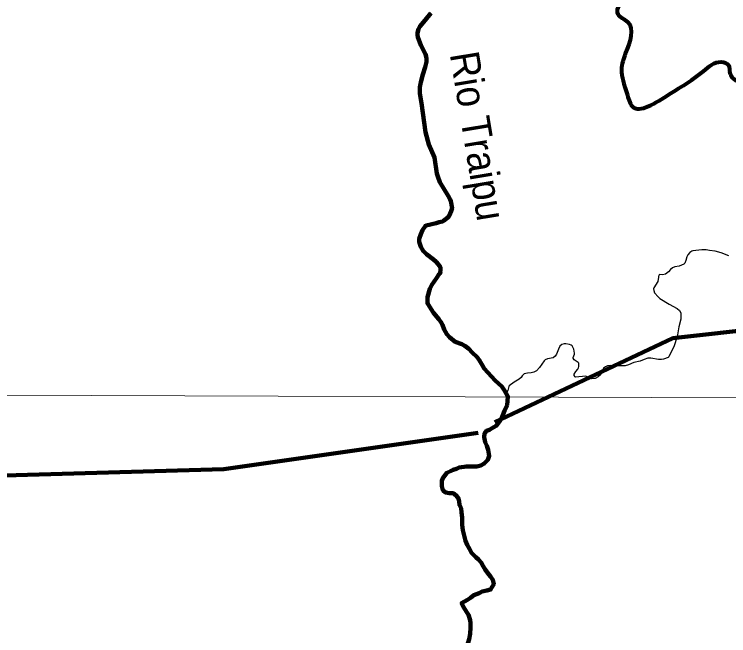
# Model space of a CAD drawing. Extents: x 553962 to 842807, y 8883888 to 9032388.
# Drawn here: x 729677 to 741938, y 8945147 to 8955816 of the extents above; entities that cross this region are included whole.
import ezdxf
from ezdxf.enums import TextEntityAlignment as Align

# ---------------------------------------------------------------- set-up
doc = ezdxf.new("R2010")
doc.units = 0
doc.header["$LTSCALE"] = 200
for name, color, linetype, lineweight in [('1', 7, 'Continuous', 13), ('24', 7, 'Continuous', 25), ('50', 7, 'Continuous', 80), ('9', 7, 'Continuous', 90)]:
    doc.layers.add(name, color=color, linetype=linetype, lineweight=lineweight)
doc.layers.add('49', color=7, linetype='Continuous')

msp = doc.modelspace()

# ---------------------------------------------------------------- linework, layer by layer
at = {"layer": '1'}
msp.add_line((565315.3, 8949866.8), (791497.7, 8949052.2), dxfattribs=at)
at = {"layer": '24', "lineweight": 53}
for points in [[(736827.8, 8955836.5), (736730.5, 8955715.1), (736637.4, 8955606.6), (736612.6, 8955559.5), (736596.5, 8955498.8), (736596.9, 8955463.3), (736605.3, 8955420.7), (736653.1, 8955287.4), (736736, 8955131.5), (736748.2, 8955088.4), (736752.7, 8955048.8), (736749.8, 8954998.5), (736728.6, 8954905.6), (736687.7, 8954781.3), (736654.8, 8954650.4), (736639.8, 8954565.4), (736637.1, 8954522.9), (736639.7, 8954453.6), (736667, 8954290.4), (736732, 8953793.5), (736792.6, 8953579), (736888.8, 8953358.6), (736931.7, 8953081.8), (736945.3, 8953031.5), (736983.1, 8952931.3), (737123.4, 8952701.6), (737158.8, 8952633.3), (737167.3, 8952606.4), (737189.8, 8952488.2), (737175.2, 8952437.1), (737140.2, 8952353), (737118.4, 8952326.4), (737043.7, 8952268.4), (737024.6, 8952259.4), (736968.5, 8952246.4), (736915.8, 8952227.5), (736746.2, 8952191.8), (736734.2, 8952186), (736680.5, 8952109.1), (736652.4, 8952042.2), (736628, 8951962.5), (736626.1, 8951909.8), (736629.1, 8951890.4), (736652.2, 8951824.1), (736693.8, 8951753.5), (736751.8, 8951695.4), (736872.7, 8951604.6), (736918.3, 8951565.6), (736953.6, 8951528.3), (736987.1, 8951480.3), (736992.2, 8951466.2), (736991.6, 8951401.6)], [(736991.6, 8951401.6), (736977.6, 8951361.6), (736962.6, 8951350.4), (736923.5, 8951285.3), (736844.9, 8951173.2), (736806.8, 8951104.1), (736767.2, 8950959.9), (736766.7, 8950864.6), (736773.5, 8950843), (736873.1, 8950687.5), (736964, 8950582.3), (737005.9, 8950527.2), (737027.5, 8950484.6), (737056.7, 8950403.1), (737100.5, 8950322.1), (737144.6, 8950272.8), (737242.5, 8950194.6), (737359.4, 8950150.4), (737410.4, 8950121.1), (737478.1, 8950069.7), (737536.8, 8950007.6), (737622.1, 8949926.5), (737662.5, 8949873.3), (737710.3, 8949784.5), (737742.4, 8949737.3), (737932.5, 8949531.3), (738045.7, 8949425), (738090.7, 8949356.8), (738148, 8949255.8), (738136, 8949103.5)], [(738136, 8949103.5), (738089.6, 8949007), (738048.2, 8948905.4), (738017.2, 8948839.4), (737945.4, 8948748.2), (737869, 8948701.7), (737833, 8948682.7), (737782, 8948662.6), (737747, 8948620.9), (737740.6, 8948556), (737760.3, 8948469.2), (737785.4, 8948408), (737810.3, 8948336.6), (737829.9, 8948234.6), (737804, 8948168.5), (737742.6, 8948102.7), (737681.3, 8948067.4), (737615.1, 8948052.6), (737564.2, 8948052.9), (737508.3, 8948053.2), (737437.1, 8948053.7), (737314.9, 8948034), (737269, 8948014), (737207.8, 8947994), (737161.9, 8947973.9), (737100.6, 8947943.7), (737033.9, 8947852.4), (737013.2, 8947806.7), (737012.6, 8947715.1), (737032.5, 8947648.7), (737078, 8947607.7), (737144, 8947592), (737210.1, 8947591.6), (737260.7, 8947555.7), (737301, 8947504.5), (737310.8, 8947453.5), (737315.5, 8947392.4), (737345.6, 8947336.2), (737350.2, 8947264.9), (737364.9, 8947178.2), (737364.5, 8947122.2), (737364, 8947050.9), (737373.5, 8946959.2), (737403.3, 8946847), (737423.1, 8946775.6), (737448.1, 8946709.2), (737488.3, 8946637.7), (737523.4, 8946571.2), (737599.2, 8946494.4), (737644.7, 8946453.4), (737690.1, 8946402.2), (737725.3, 8946340.8), (737760.5, 8946284.6), (737805.8, 8946223.2), (737851.2, 8946161.8), (737891.5, 8946105.6), (737906, 8946034), (737906, 8946034)], [(737906, 8946034), (737850.6, 8945938.3), (737784.3, 8945923.5), (737707.9, 8945903.6), (737656.9, 8945878.4), (737565.1, 8945843.3), (737508.8, 8945797.8), (737457.7, 8945762.5), (737354.3, 8945707.2), (737354.3, 8945707.2), (737354.5, 8945706.8)], [(737354.5, 8945706.8), (737394.5, 8945630.5), (737439.8, 8945559), (737475, 8945507.8), (737499.8, 8945416), (737504.6, 8945365.1), (737504, 8945288.7), (737498.2, 8945176.7), (737482.3, 8945090.2), (737466.6, 8945029.2), (737445.8, 8944963.1), (737430.2, 8944902.1), (737414.4, 8944830.9), (737408.9, 8944774.9), (737372.8, 8944698.8), (737342, 8944653.1), (737311, 8944587.1), (737305.5, 8944531.1), (737295.3, 8944521), (737294.5, 8944512.4)]]:
    msp.add_lwpolyline(points, dxfattribs=at)
at = {"layer": '24'}
for points in [[(741938.6, 8951667.3), (741808.5, 8951720.2), (741704.5, 8951751), (741611.1, 8951758.6), (741553.7, 8951769.6), (741475.3, 8951774.6), (741320.3, 8951752.9), (741303.4, 8951747.1), (741273, 8951726.1), (741237.6, 8951687.6), (741218.7, 8951651.1), (741204.4, 8951588), (741183, 8951543), (741167.8, 8951524.4)], [(741167.8, 8951524.4), (741089.3, 8951489), (741089.3, 8951489), (741016, 8951482.8), (740973, 8951465.6), (740940.3, 8951435.8), (740904, 8951394.2), (740853, 8951356.3), (740802.3, 8951342.2), (740743.8, 8951348.2)], [(740740.6, 8951344), (740732.7, 8951300.9), (740723.5, 8951227.5), (740653.5, 8951120.8), (740649.5, 8951099.8), (740653.7, 8951072.3), (740666.3, 8951035.6), (740724.8, 8950967.6), (740759, 8950935.8), (740915.7, 8950837.9), (741054.4, 8950764.3), (741094.9, 8950728.4), (741114.1, 8950689.2), (741117.5, 8950649.2), (741115.4, 8950581.4), (741081.2, 8950451.3), (741060.2, 8950314.6), (741048.6, 8950264.3), (741001.4, 8950124.1), (740907.9, 8949933.5), (740897.7, 8949920.9), (740820.4, 8949892.3), (740784.7, 8949888.2), (740735.3, 8949891.9), (740602.9, 8949913.7), (740548.3, 8949910.1), (740486.8, 8949891.4), (740420.3, 8949858.4), (740310.4, 8949835.8), (740220.6, 8949798.5), (740162.9, 8949782.6), (740084.8, 8949779.1), (739999.7, 8949781.3), (739910, 8949788.8), (739859.3, 8949781.2), (739821.4, 8949761.7), (739790.7, 8949737.8), (739761.1, 8949678), (739743.2, 8949632.1), (739700.3, 8949594.3), (739658.9, 8949566.6), (739643.6, 8949560.7), (739587.5, 8949559.2), (739486.2, 8949601.8), (739309.6, 8949588.5), (739303.3, 8949591.9), (739288.7, 8949612.8), (739288.5, 8949639.8), (739315.2, 8949685), (739348.8, 8949722.2), (739360.7, 8949743.3), (739366.1, 8949769.7), (739363.8, 8949828.5), (739356.3, 8949838.8), (739288.5, 8949881.8), (739271.4, 8949910.5), (739271.3, 8949924.3), (739290.9, 8949980.8), (739292.3, 8949997.4), (739277.5, 8950068.8), (739251.5, 8950120.9), (739232.9, 8950137.4), (739203.2, 8950149.1), (739145.7, 8950160.4), (739116.4, 8950158.3), (739073.6, 8950144.2), (739042.1, 8950115.9), (739014.9, 8950065.3), (738985.1, 8949983.4), (738962.1, 8949945.3), (738924.2, 8949917.2), (738826.7, 8949901.6), (738788.2, 8949885.5), (738771.3, 8949866.9), (738692.4, 8949750.2), (738639.2, 8949694.6), (738595.7, 8949672.3)], [(738595.7, 8949672.3), (738595.7, 8949672.3), (738548.7, 8949658), (738482.6, 8949654.4), (738430.5, 8949643.6), (738394, 8949611.5), (738374.2, 8949580.1), (738342.5, 8949551.8), (738256.8, 8949502.2), (738171.1, 8949436.8), (738163.5, 8949423.3), (738147.7, 8949359.1), (738121.4, 8949302.9)]]:
    msp.add_lwpolyline(points, dxfattribs=at)
at = {"layer": '50'}
msp.add_spline([(741549.8, 8960132), (741485.3, 8959694.7), (741441.1, 8959272.2), (741193.4, 8958941.2), (741009.2, 8958067.8), (740819.7, 8957643.6), (740705.7, 8957238.1), (740538.9, 8956940.9), (740294.7, 8956773.1), (740174.7, 8956551.4), (740299.9, 8956313.8), (740103.6, 8956042.8), (740033.7, 8955820), (740201.2, 8955688.5), (740169.7, 8955153.4), (740098.4, 8954869.3), (740189.9, 8954459), (740280.3, 8954237.5), (740916.3, 8954442), (741506.2, 8954841.5), (741810.3, 8954997.7), (741934.5, 8954943.8), (741961.4, 8954795.2), (742139, 8954663.5), (742427.5, 8954794.5), (742591.6, 8954734.5), (742898.1, 8954768.2), (743094.4, 8954809.5), (743119.5, 8954808.9)], degree=3, dxfattribs=at)
at = {"layer": '9'}
for points in [[(717295.3, 8959630.3), (717636.9, 8956393.6), (717537.2, 8955887), (718376.1, 8955487), (718808.6, 8955185.8), (719472.1, 8954177.6), (719984.6, 8952814.2), (721077.3, 8952390.4), (721486.8, 8951456.6), (721666.8, 8950799.8), (721718.4, 8950547.1), (727920.4, 8947850.3), (733274.5, 8948007.9), (737635.8, 8948628.8)], [(737921.5, 8948812.5), (740981.3, 8950253.8), (750519.5, 8951321.2), (750521.5, 8957798.6)], [(736827.8, 8955836.5), (736730.5, 8955715.1), (736637.4, 8955606.6), (736612.6, 8955559.5), (736596.5, 8955498.8), (736596.9, 8955463.3), (736605.3, 8955420.7), (736653.1, 8955287.4), (736736, 8955131.5), (736748.2, 8955088.4), (736752.7, 8955048.8), (736749.8, 8954998.5), (736728.6, 8954905.6), (736687.7, 8954781.3), (736654.8, 8954650.4), (736639.8, 8954565.4), (736637.1, 8954522.9), (736639.7, 8954453.6), (736667, 8954290.4), (736732, 8953793.5), (736792.6, 8953579), (736888.8, 8953358.6), (736931.7, 8953081.8), (736945.3, 8953031.5), (736983.1, 8952931.3), (737123.4, 8952701.6), (737158.8, 8952633.3), (737167.3, 8952606.4), (737189.8, 8952488.2), (737175.2, 8952437.1), (737140.2, 8952353), (737118.4, 8952326.4), (737043.7, 8952268.4), (737024.6, 8952259.4), (736968.5, 8952246.4), (736915.8, 8952227.5), (736746.2, 8952191.8), (736734.2, 8952186), (736680.5, 8952109.1), (736652.4, 8952042.2), (736628, 8951962.5), (736626.1, 8951909.8), (736629.1, 8951890.4), (736652.2, 8951824.1), (736693.8, 8951753.5), (736751.8, 8951695.4), (736872.7, 8951604.6), (736918.3, 8951565.6), (736953.6, 8951528.3), (736987.1, 8951480.3), (736992.2, 8951466.2), (736991.6, 8951401.6)], [(736991.6, 8951401.6), (736977.6, 8951361.6), (736962.6, 8951350.4), (736923.5, 8951285.3), (736844.9, 8951173.2), (736806.8, 8951104.1), (736767.2, 8950959.9), (736766.7, 8950864.6), (736773.5, 8950843), (736873.1, 8950687.5), (736964, 8950582.3), (737005.9, 8950527.2), (737027.5, 8950484.6), (737056.7, 8950403.1), (737100.5, 8950322.1), (737144.6, 8950272.8), (737242.5, 8950194.6), (737359.4, 8950150.4), (737410.4, 8950121.1), (737478.1, 8950069.7), (737536.8, 8950007.6), (737622.1, 8949926.5), (737662.5, 8949873.3), (737710.3, 8949784.5), (737742.4, 8949737.3), (737932.5, 8949531.3), (738045.7, 8949425), (738090.7, 8949356.8), (738148, 8949255.8), (738136, 8949103.5)], [(738136, 8949103.5), (738089.6, 8949007), (738048.2, 8948905.4), (738017.2, 8948839.4), (737945.4, 8948748.2), (737869, 8948701.7), (737833, 8948682.7), (737782, 8948662.6), (737747, 8948620.9), (737740.6, 8948556), (737760.3, 8948469.2), (737785.4, 8948408), (737810.3, 8948336.6), (737829.9, 8948234.6), (737804, 8948168.5), (737742.6, 8948102.7), (737681.3, 8948067.4), (737615.1, 8948052.6), (737564.2, 8948052.9), (737508.3, 8948053.2), (737437.1, 8948053.7), (737314.9, 8948034), (737269, 8948014), (737207.8, 8947994), (737161.9, 8947973.9), (737100.6, 8947943.7), (737033.9, 8947852.4), (737013.2, 8947806.7), (737012.6, 8947715.1), (737032.5, 8947648.7), (737078, 8947607.7), (737144, 8947592), (737210.1, 8947591.6), (737260.7, 8947555.7), (737301, 8947504.5), (737310.8, 8947453.5), (737315.5, 8947392.4), (737345.6, 8947336.2), (737350.2, 8947264.9), (737364.9, 8947178.2), (737364.5, 8947122.2), (737364, 8947050.9), (737373.5, 8946959.2), (737403.3, 8946847), (737423.1, 8946775.6), (737448.1, 8946709.2), (737488.3, 8946637.7), (737523.4, 8946571.2), (737599.2, 8946494.4), (737644.7, 8946453.4), (737690.1, 8946402.2), (737725.3, 8946340.8), (737760.5, 8946284.6), (737805.8, 8946223.2), (737851.2, 8946161.8), (737891.5, 8946105.6), (737906, 8946034), (737906, 8946034)], [(737906, 8946034), (737850.6, 8945938.3), (737784.3, 8945923.5), (737707.9, 8945903.6), (737656.9, 8945878.4), (737565.1, 8945843.3), (737508.8, 8945797.8), (737457.7, 8945762.5), (737354.3, 8945707.2), (737354.3, 8945707.2), (737354.5, 8945706.8)], [(737354.5, 8945706.8), (737394.5, 8945630.5), (737439.8, 8945559), (737475, 8945507.8), (737499.8, 8945416), (737504.6, 8945365.1), (737504, 8945288.7), (737498.2, 8945176.7), (737482.3, 8945090.2), (737466.6, 8945029.2), (737445.8, 8944963.1), (737430.2, 8944902.1), (737414.4, 8944830.9), (737408.9, 8944774.9), (737372.8, 8944698.8), (737342, 8944653.1), (737311, 8944587.1), (737305.5, 8944531.1), (737295.3, 8944521), (737294.5, 8944512.4)]]:
    msp.add_lwpolyline(points, dxfattribs=at)

# ---------------------------------------------------------------- texts
at = {"layer": '49', "width": 0.95}
msp.add_text('Rio Traipu', height=500, rotation=279.367, dxfattribs=at).set_placement((737387.6, 8953687.8), align=Align.CENTER)

doc.saveas('drawing.dxf')
